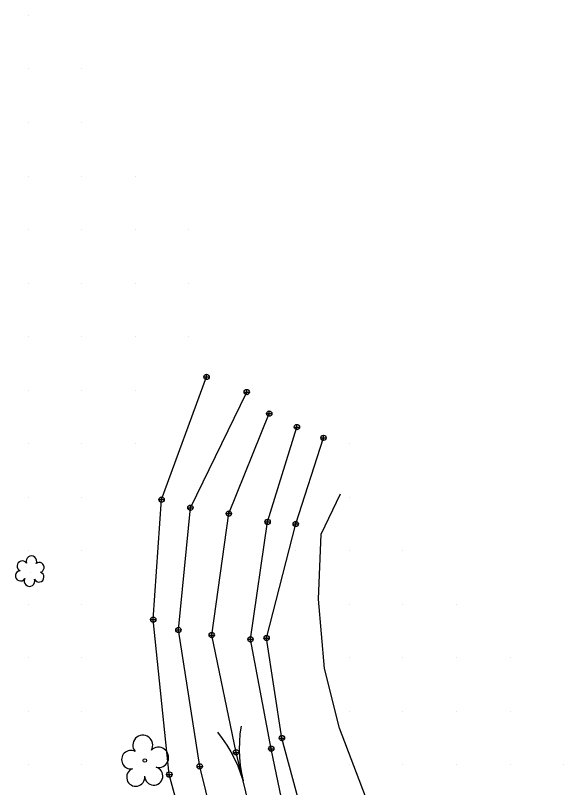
# Model space of a CAD drawing. Extents: x 1548934 to 1561348, y 809680 to 824075.
# Drawn here: x 1552397.7 to 1552500.1, y 810095.7 to 810240 of the extents above; entities that cross this region are included whole.
import ezdxf

# ---------------------------------------------------------------- set-up
doc = ezdxf.new("R2010")
doc.units = 0
for name, color, linetype in [('Default', 7, 'Continuous'), ('Exist DTM QL2 LIDAR Elevation Point', 7, 'Continuous'), ('Exist Vegetation Shrub CELL', 7, 'Continuous'), ('Exist Vegetation Tree CELL', 7, 'Continuous'), ('Exist Vegetation Woods Line', 7, 'Continuous'), ('P_RDY_Lane_Arrow_Cell', 7, 'Continuous'), ('P_RDY_Shade_Light', 7, 'Continuous'), ('P_RDY_Terminator_Cell', 7, 'Continuous'), ('Sheet_Plan_CELL', 7, 'Continuous')]:
    doc.layers.add(name, color=color, linetype=linetype)

# ---------------------------------------------------------------- blocks, each defined once
blk = doc.blocks.new('SurveyPointCell')
at = {"layer": 'Default'}
for p, q in [((-0.5, 0), (0.5, 0)), ((0, -0.5), (0, 0.5))]:
    blk.add_line(p, q, dxfattribs=at)
blk.add_circle((0, 0), 0.5, dxfattribs=at)

msp = doc.modelspace()

# ---------------------------------------------------------------- linework, layer by layer
at = {"layer": 'Exist DTM QL2 LIDAR Elevation Point'}
for p, q in [((1552400.05, 810239.95), (1552400.05, 810239.95)), ((1552400.05, 810229.95), (1552400.05, 810229.95)), ((1552410.05, 810229.95), (1552410.05, 810229.95)), ((1552400.05, 810219.95), (1552400.05, 810219.95)), ((1552410.05, 810219.95), (1552410.05, 810219.95)), ((1552400.05, 810209.95), (1552400.05, 810209.95)), ((1552410.05, 810209.95), (1552410.05, 810209.95)), ((1552420.05, 810209.95), (1552420.05, 810209.95)), ((1552400.05, 810199.95), (1552400.05, 810199.95)), ((1552410.05, 810199.95), (1552410.05, 810199.95)), ((1552420.05, 810199.95), (1552420.05, 810199.95)), ((1552430.05, 810199.95), (1552430.05, 810199.95)), ((1552400.05, 810189.95), (1552400.05, 810189.95)), ((1552410.05, 810189.95), (1552410.05, 810189.95)), ((1552420.05, 810189.95), (1552420.05, 810189.95)), ((1552430.05, 810189.95), (1552430.05, 810189.95)), ((1552400.05, 810179.95), (1552400.05, 810179.95)), ((1552410.05, 810179.95), (1552410.05, 810179.95)), ((1552420.05, 810179.95), (1552420.05, 810179.95)), ((1552430.05, 810179.95), (1552430.05, 810179.95)), ((1552400.05, 810169.94), (1552400.05, 810169.94)), ((1552410.05, 810169.94), (1552410.05, 810169.94)), ((1552420.05, 810169.94), (1552420.05, 810169.94)), ((1552400.05, 810159.94), (1552400.05, 810159.94)), ((1552410.05, 810159.94), (1552410.05, 810159.94)), ((1552420.05, 810159.94), (1552420.05, 810159.94)), ((1552460.06, 810159.94), (1552460.06, 810159.94)), ((1552400.05, 810149.94), (1552400.05, 810149.94)), ((1552410.05, 810149.94), (1552410.05, 810149.94)), ((1552460.06, 810149.94), (1552460.06, 810149.94)), ((1552400.05, 810139.94), (1552400.05, 810139.94)), ((1552410.05, 810139.94), (1552410.05, 810139.94)), ((1552450.05, 810139.94), (1552450.05, 810139.94)), ((1552460.06, 810139.94), (1552460.06, 810139.94)), ((1552470.06, 810139.94), (1552470.06, 810139.94)), ((1552400.05, 810129.94), (1552400.05, 810129.94)), ((1552410.05, 810129.94), (1552410.05, 810129.94)), ((1552460.06, 810129.94), (1552460.06, 810129.94)), ((1552470.06, 810129.94), (1552470.06, 810129.94)), ((1552480.06, 810129.94), (1552480.06, 810129.94)), ((1552400.05, 810119.94), (1552400.05, 810119.94)), ((1552410.05, 810119.94), (1552410.05, 810119.94)), ((1552460.06, 810119.94), (1552460.06, 810119.94)), ((1552470.06, 810119.94), (1552470.06, 810119.94)), ((1552480.06, 810119.94), (1552480.06, 810119.94)), ((1552490.06, 810119.94), (1552490.06, 810119.94)), ((1552400.05, 810109.94), (1552400.05, 810109.94)), ((1552410.05, 810109.94), (1552410.05, 810109.94)), ((1552460.06, 810109.94), (1552460.06, 810109.94)), ((1552470.06, 810109.94), (1552470.06, 810109.94)), ((1552480.06, 810109.94), (1552480.06, 810109.94)), ((1552490.06, 810109.94), (1552490.06, 810109.94)), ((1552400.05, 810099.94), (1552400.05, 810099.94)), ((1552410.05, 810099.94), (1552410.05, 810099.94)), ((1552460.06, 810099.94), (1552460.06, 810099.94)), ((1552470.06, 810099.94), (1552470.06, 810099.94)), ((1552480.06, 810099.94), (1552480.06, 810099.94)), ((1552490.06, 810099.94), (1552490.06, 810099.94)), ((1552500.06, 810099.94), (1552500.06, 810099.94))]:
    msp.add_line(p, q, dxfattribs=at)
at = {"layer": 'Exist Vegetation Shrub CELL'}
msp.add_line((1552400.45, 810135.97), (1552400.45, 810135.97), dxfattribs=at)
for centre, radius, start, end in [((1552398.96, 810137.1), 0.968, 35.8908, 245.4216), ((1552400.67, 810138.01), 0.99, 334.8391, 200.4717), ((1552402.12, 810136.84), 0.929, 284.4567, 126.0861), ((1552398.64, 810135.27), 0.955, 95.1099, 327.9534), ((1552400.32, 810134.29), 0.984, 151.2797, 21.387), ((1552402.08, 810135.04), 0.937, 204.9913, 73.4601)]:
    msp.add_arc(centre, radius, start, end, dxfattribs=at)
at = {"layer": 'Exist Vegetation Tree CELL'}
msp.add_line((1552421.85, 810100.77), (1552421.85, 810100.77), dxfattribs=at)
msp.add_circle((1552421.85, 810100.77), 0.326, dxfattribs=at)
for centre, radius, start, end in [((1552421.47, 810103.64), 1.86, 330.1651, 219.7134), ((1552424.4, 810101.36), 1.9, 257.1011, 134.1999), ((1552419.24, 810100.93), 1.73, 62.6636, 279.3457), ((1552420.15, 810097.65), 1.69, 111.5671, 6.231), ((1552423.52, 810097.87), 1.7, 181.2822, 74.56)]:
    msp.add_arc(centre, radius, start, end, dxfattribs=at)
at = {"layer": 'Exist Vegetation Woods Line'}
msp.add_lwpolyline([(1552478.43, 809942.67), (1552477.55, 809952.93), (1552474.64, 809965.94), (1552472.34, 809977.26), (1552471.53, 809988.77), (1552473.3, 809997.9), (1552474.17, 810005.67), (1552475.32, 810014.58), (1552473.94, 810026.22), (1552472.57, 810037.36), (1552471.46, 810046.32), (1552470.88, 810059.12), (1552469.92, 810067.63), (1552467.86, 810079.73), (1552463.56, 810092.76), (1552458.2, 810106.8), (1552455.43, 810117.96), (1552454.28, 810130.9), (1552454.8, 810143.05), (1552458.37, 810150.57)], dxfattribs=at)
at = {"layer": 'P_RDY_Lane_Arrow_Cell'}
msp.add_lwpolyline([(1552455.62, 809929.99), (1552455.27, 809955.07), (1552456.39, 809985.15), (1552456.83, 810014.12), (1552454.36, 810039.97), (1552447.02, 810069.31), (1552438.9, 810102.3), (1552434.35, 810124.21), (1552437.54, 810146.9), (1552445.1, 810165.57)], dxfattribs=at)
at = {"layer": 'P_RDY_Shade_Light'}
msp.add_line((1552438.9, 810101.8), (1552438.9, 810101.8), dxfattribs=at)
for points in [[(1552435.4, 810106.04), (1552436.32, 810104.9), (1552437.14, 810103.65), (1552437.93, 810102.4), (1552438.59, 810101.11), (1552439.2, 810099.76), (1552439.74, 810098.37), (1552440.2, 810096.97)], [(1552439.82, 810107.22), (1552439.58, 810105.78), (1552439.51, 810104.28), (1552439.45, 810102.8), (1552439.51, 810101.36), (1552439.66, 810099.88), (1552439.89, 810098.41), (1552440.2, 810096.97)]]:
    msp.add_lwpolyline(points, dxfattribs=at)
at = {"layer": 'P_RDY_Terminator_Cell'}
for points in [[(1552443.98, 809928.29), (1552440.53, 809953.05), (1552438.38, 809984.07), (1552440.96, 810011.41), (1552441.57, 810037.36), (1552434.94, 810066.98), (1552426.43, 810098.15), (1552423.42, 810127.1), (1552424.99, 810149.51), (1552433.38, 810172.43)], [(1552468.07, 809931.05), (1552466.7, 809955.73), (1552466.7, 809982.79), (1552469.18, 810013.6), (1552469.25, 810042.71), (1552456.12, 810072.97), (1552447.46, 810104.97), (1552444.6, 810123.64), (1552450.04, 810144.97), (1552455.23, 810161.05)]]:
    msp.add_lwpolyline(points, dxfattribs=at)
at = {"layer": 'Sheet_Plan_CELL'}
for points in [[(1552447.64, 809928.48), (1552445.82, 809954.46), (1552447.83, 809985.31), (1552447.82, 810013.45), (1552446.09, 810038.81), (1552439.76, 810068.57), (1552432.1, 810099.68), (1552428.13, 810125.17), (1552430.37, 810148), (1552440.89, 810169.6)], [(1552464.46, 809931.11), (1552463.74, 809956.03), (1552464.33, 809985.07), (1552465.12, 810013.85), (1552463.49, 810042), (1552451.79, 810072.42), (1552445.47, 810102.97), (1552441.59, 810123.41), (1552444.78, 810145.35), (1552450.26, 810163.07)]]:
    msp.add_lwpolyline(points, dxfattribs=at)

# ---------------------------------------------------------------- block references
at = {"layer": 'Default'}
for p in [(1552433.38, 810172.43), (1552440.89, 810169.6), (1552445.1, 810165.57), (1552450.26, 810163.07), (1552455.23, 810161.05), (1552424.99, 810149.51), (1552430.37, 810148), (1552437.54, 810146.9), (1552444.78, 810145.35), (1552450.04, 810144.97), (1552423.42, 810127.1), (1552428.13, 810125.17), (1552434.35, 810124.21), (1552441.59, 810123.41), (1552444.6, 810123.64), (1552447.46, 810104.97), (1552445.47, 810102.97), (1552438.9, 810102.3), (1552432.1, 810099.68), (1552426.43, 810098.15)]:
    msp.add_blockref('SurveyPointCell', p, dxfattribs=at)

doc.saveas('drawing.dxf')
